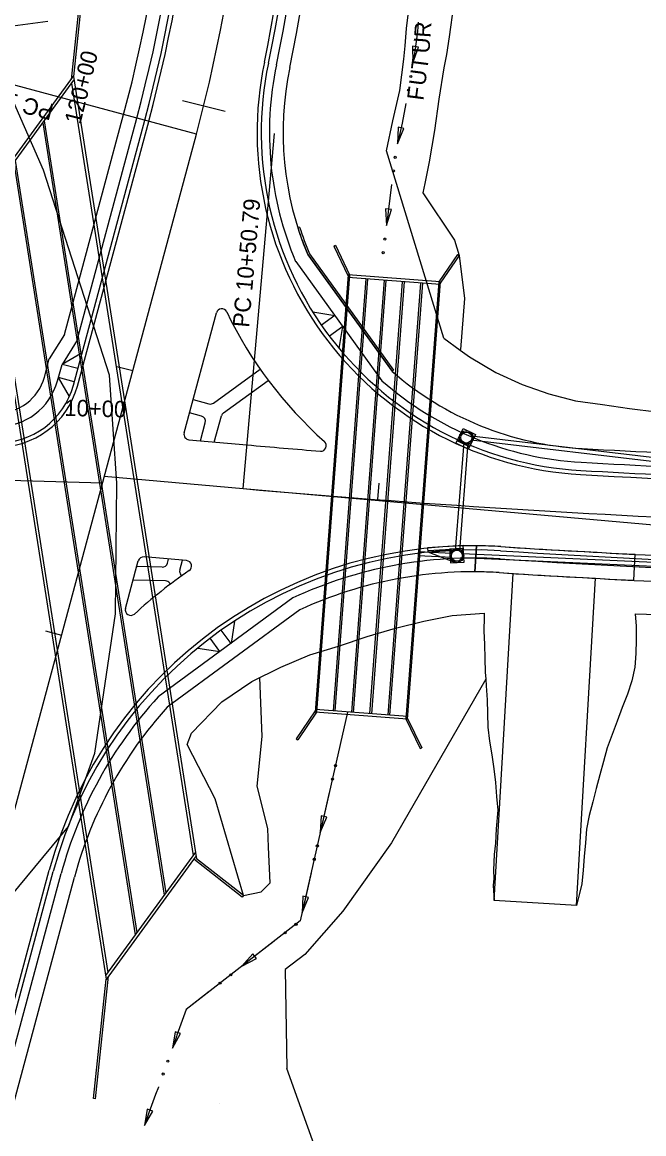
# Model space of a CAD drawing. Extents: x 979959 to 994833, y 1835619 to 1845316.
# Drawn here: x 992703.6 to 992930.2, y 1840438.2 to 1840843.7 of the extents above; entities that cross this region are included whole.
import ezdxf

# ---------------------------------------------------------------- set-up
doc = ezdxf.new("R2010")
doc.units = 0
for name, color, linetype in [('43', 7, 'Continuous'), ('Concrete Walk Type Special', 7, 'Continuous'), ('Future 5 Lane Construction Limits', 7, 'Continuous'), ('R_Drainage', 7, 'Continuous'), ('R_Horz Alg', 7, 'Continuous'), ('R_Horz Alg Annot', 7, 'Continuous'), ('R_Horz Alg Annot_Side Road', 7, 'Continuous'), ('R_Horz Alg Stationing', 7, 'Continuous'), ('R_Proposed Const Limits', 7, 'Continuous'), ('R_Proposed Road', 7, 'Continuous'), ('R_Special Ditch', 7, 'Continuous')]:
    doc.layers.add(name, color=color, linetype=linetype)

msp = doc.modelspace()

# ---------------------------------------------------------------- linework, layer by layer
at = {"layer": '43'}
msp.add_lwpolyline([(992621.79, 1840368.15), (992628.07, 1840405.79), (992643.68, 1840448.4), (992668.29, 1840487.44), (992720.39, 1840550.23), (992730.06, 1840577.03), (992737.54, 1840627.9), (992738.03, 1840675.61), (992735.39, 1840714.93), (992711.35, 1840789.79), (992657.1, 1840913.35), (992616.01, 1840968.75), (992554.37, 1841054.01), (992492.51, 1841112.85), (992422.69, 1841167.63), (992343.9, 1841218.47), (992195.05, 1841300.3), (992123.04, 1841334.73), (992016.5, 1841376.04), (991968.17, 1841403.44), (991911.14, 1841449.18)], dxfattribs=at)
at = {"layer": 'Concrete Walk Type Special'}
for p, q in [((992804.72, 1840768.99), (992804.08, 1840768.79)), ((992807.69, 1840758.94), (992838.45, 1840716.36)), ((992808.28, 1840759.26), (992838.99, 1840716.75)), ((992838.45, 1840716.36), (992838.99, 1840716.75))]:
    msp.add_line(p, q, dxfattribs=at)
for radius, start, end in [(115.46, 197.4965, 202.7083), (114.79, 197.4967, 202.6677)]:
    msp.add_arc((992914.2, 1840803.5), radius, start, end, dxfattribs=at)
at = {"layer": 'Future 5 Lane Construction Limits'}
msp.add_line((992857.31, 1840728.41), (992863.27, 1840724.09), dxfattribs=at)
for points in [[(992857.31, 1840728.41), (992836.38, 1840796.83), (992838.72, 1840807.72), (992841.22, 1840818.81), (992842.71, 1840830.2), (992843.21, 1840835.18), (992843.65, 1840841.45), (992844.98, 1840852.41)], [(992687.9, 1840706.65), (992686, 1840715.67), (992686.07, 1840724.32), (992684.28, 1840732.82), (992685.95, 1840745.38), (992690.25, 1840759.7), (992694.37, 1840773.6), (992696.29, 1840776.06), (992696.29, 1840776.8), (992692.82, 1840786.86), (992689.39, 1840798.23), (992685.6, 1840810), (992682.82, 1840823.66), (992687.22, 1840840.75), (992712.85, 1840844.13)]]:
    msp.add_lwpolyline(points, dxfattribs=at)
at = {"layer": 'R_Drainage'}
for p, q in [((992726.11, 1840867.6), (992721.35, 1840822.85)), ((992726.85, 1840867.52), (992722.23, 1840823.99)), ((992689.4, 1840778.98), (992722.23, 1840824.06)), ((992689.62, 1840777.58), (992722.44, 1840822.65)), ((992722.23, 1840823.99), (992767.11, 1840538.49)), ((992721.57, 1840821.45), (992765.86, 1840539.74)), ((992711.02, 1840806.97), (992755.32, 1840525.26)), ((992711.58, 1840807.74), (992755.87, 1840526.03)), ((992700.48, 1840792.49), (992744.77, 1840510.78)), ((992701.03, 1840793.26), (992745.33, 1840511.55)), ((992689.24, 1840780.01), (992734.13, 1840494.53)), ((992690.27, 1840780.17), (992734.78, 1840497.06)), ((992817.14, 1840762.04), (992817.74, 1840762.33)), ((992817.14, 1840762.04), (992822.41, 1840751.09)), ((992817.74, 1840762.33), (992822.94, 1840751.52)), ((992862.28, 1840758.96), (992855.51, 1840749.05)), ((992862.83, 1840758.59), (992855.98, 1840748.55)), ((992862.28, 1840758.96), (992862.83, 1840758.59)), ((992822.44, 1840751.55), (992810.37, 1840592.01)), ((992822.94, 1840751.52), (992810.87, 1840591.97)), ((992828.85, 1840750.07), (992816.93, 1840592.49)), ((992829.51, 1840750.02), (992817.59, 1840592.44)), ((992855.94, 1840748.02), (992822.37, 1840750.56)), ((992856.01, 1840749.01), (992822.44, 1840751.55)), ((992835.5, 1840749.56), (992823.57, 1840591.98)), ((992836.16, 1840749.51), (992824.24, 1840591.93)), ((992842.14, 1840749.06), (992830.22, 1840591.48)), ((992842.81, 1840749.01), (992830.89, 1840591.43)), ((992848.79, 1840748.56), (992836.87, 1840590.98)), ((992849.46, 1840748.51), (992837.53, 1840590.93)), ((992855.51, 1840749.05), (992843.44, 1840589.51)), ((992856.01, 1840749.01), (992843.94, 1840589.44)), ((992864.31, 1840695.53), (992868.82, 1840693.36)), ((992976.79, 1840679.81), (992867.41, 1840692.72)), ((992864.59, 1840690.4), (992861.45, 1840651.01)), ((992866.09, 1840690.29), (992862.95, 1840650.89)), ((992976.62, 1840678.32), (992867.24, 1840691.23)), ((992860.16, 1840648.44), (992847.94, 1840648.99)), ((992860.23, 1840649.94), (992848.06, 1840650.49)), ((992851.42, 1840650.96), (992864.4, 1840651.75)), ((992851.45, 1840650.47), (992861.16, 1840646.77)), ((992975.3, 1840643.21), (992863.87, 1840648.27)), ((992975.37, 1840644.71), (992863.94, 1840649.77)), ((992859.71, 1840646.46), (992864.7, 1840646.76)), ((992810.41, 1840592.48), (992803.47, 1840582.31)), ((992810.87, 1840591.97), (992804.02, 1840581.93)), ((992843.94, 1840589.47), (992810.37, 1840592.01)), ((992844.02, 1840590.47), (992810.45, 1840593.01)), ((992843.44, 1840589.51), (992848.64, 1840578.69)), ((992843.98, 1840589.94), (992849.24, 1840578.98)), ((992803.47, 1840582.31), (992804.02, 1840581.93)), ((992848.64, 1840578.69), (992849.24, 1840578.98)), ((992766.73, 1840540.93), (992733.91, 1840495.87)), ((992766.95, 1840539.54), (992734.12, 1840494.46)), ((992783.8, 1840524.47), (992766.08, 1840538.35)), ((992784.26, 1840525.06), (992767.11, 1840538.49)), ((992784.26, 1840525.06), (992783.8, 1840524.47)), ((992729.5, 1840451), (992734.13, 1840494.53)), ((992730.25, 1840450.92), (992735, 1840495.67)), ((992730.25, 1840450.92), (992729.5, 1840451)), ((992775.45, 1840449.22), (992775.45, 1840449.22))]:
    msp.add_line(p, q, dxfattribs=at)
for points in [[(992864.31, 1840695.53), (992868.82, 1840693.36), (992866.66, 1840688.86), (992862.15, 1840691.02)], [(992862.37, 1840691.47), (992866.87, 1840689.31), (992866.22, 1840687.96), (992861.72, 1840690.12)], [(992851.45, 1840650.47), (992864.43, 1840651.25), (992864.33, 1840652.75), (992851.36, 1840651.96)], [(992859.71, 1840646.46), (992864.7, 1840646.76), (992864.4, 1840651.75), (992859.4, 1840651.45)]]:
    msp.add_lwpolyline(points, close=True, dxfattribs=at)
for centre, radius in [((992865.49, 1840692.19), 2.5), ((992865.49, 1840692.19), 2.5), ((992865.49, 1840692.19), 2), ((992865.49, 1840692.19), 2), ((992862.05, 1840649.1), 2.5), ((992862.05, 1840649.1), 2.5), ((992862.05, 1840649.1), 2), ((992862.05, 1840649.1), 2)]:
    msp.add_circle(centre, radius, dxfattribs=at)
at = {"layer": 'R_Horz Alg'}
for p, q in [((992538.36, 1839953.12), (992767.08, 1840802.89)), ((992432.96, 1840683.91), (992732.85, 1840675.72)), ((992733.48, 1840678.07), (992784.07, 1840673.58))]:
    msp.add_line(p, q, dxfattribs=at)
for centre, radius, start, end in [((992240.16, 1840944.72), 545.67, 344.9354, 28.1934), ((993121.27, 1844478.39), 3819.72, 264.93538, 270.7131)]:
    msp.add_arc(centre, radius, start, end, dxfattribs=at)
at = {"layer": 'R_Horz Alg Annot'}
for points in [[(992767.08, 1840802.89), (992641.55, 1840836.68)], [(992784.07, 1840673.58), (992795.55, 1840803.08)]]:
    msp.add_lwpolyline(points, dxfattribs=at)
at = {"layer": 'R_Horz Alg Annot_Side Road'}
msp.add_line((992784.07, 1840673.58), (992976.07, 1840656.57), dxfattribs=at)
at = {"layer": 'R_Horz Alg Stationing'}
for points in [[(992761.99, 1840815.14), (992777.52, 1840811.28)], [(992738.07, 1840718.18), (992743.86, 1840716.62)], [(992833.57, 1840675.54), (992833.12, 1840669.55)], [(992712.08, 1840621.62), (992717.87, 1840620.06)]]:
    msp.add_lwpolyline(points, dxfattribs=at)
at = {"layer": 'R_Proposed Const Limits'}
for p, q in [((992791.05, 1840583.1), (992790.25, 1840604.68)), ((992789.23, 1840565), (992791.05, 1840583.1)), ((992793.11, 1840549.59), (992789.23, 1840565)), ((992793.41, 1840542.76), (992793.11, 1840549.59))]:
    msp.add_line(p, q, dxfattribs=at)
for points in [[(992861.51, 1840854.96), (992860.86, 1840849.79), (992859.23, 1840838.39), (992858.21, 1840831.96), (992857.29, 1840827.05), (992855.45, 1840815.67), (992853.94, 1840804.2), (992851.92, 1840792.81), (992850.36, 1840784.95), (992849.68, 1840781.45), (992861.15, 1840764.16), (992862.83, 1840758.59), (992864.89, 1840742.98), (992863.34, 1840724.35), (992863.27, 1840724.09)], [(992863.27, 1840724.09), (992866.71, 1840721.6), (992876.22, 1840715.94), (992885.84, 1840711.57), (992895.54, 1840708.19), (992905.3, 1840705.65), (992915.13, 1840704.3), (992924.96, 1840702.78), (992934.81, 1840701.59), (992944.65, 1840700.02), (992954.48, 1840698.12), (992964.32, 1840696.31), (992974.16, 1840694.51), (992984.03, 1840693), (992992.21, 1840692.41)], [(992763.74, 1840580.21), (992765.33, 1840584.32), (992776.39, 1840595.79), (992787.26, 1840603.24), (992797.9, 1840608.38), (992808.47, 1840612.93), (992818.9, 1840616.03), (992829.34, 1840619.57), (992839.72, 1840622.62), (992850.05, 1840625.24), (992860.32, 1840627.26), (992872.02, 1840628.07)], [(992872.02, 1840628.07), (992872.01, 1840626.65), (992871.92, 1840621.65), (992872.08, 1840616.63), (992872.29, 1840611.61), (992872.38, 1840606.59), (992872.57, 1840604.08)], [(992927.11, 1840627.82), (992927.45, 1840623.42), (992927.47, 1840618.41), (992927.25, 1840613.41), (992926.96, 1840608.42), (992925.87, 1840603.47), (992924.22, 1840598.56), (992922.36, 1840593.66), (992920.51, 1840588.76), (992918.71, 1840583.86), (992916.91, 1840578.95), (992915.47, 1840574.03), (992914.17, 1840569.1), (992912.87, 1840564.16), (992911.57, 1840559.23), (992910.27, 1840554.3), (992909.36, 1840549.34), (992908.9, 1840544.36), (992908.52, 1840539.38), (992908.13, 1840534.39), (992907.58, 1840529.41), (992906.76, 1840525.89), (992905.62, 1840521.51)], [(992927.11, 1840627.82), (992931.17, 1840627.74), (992941.26, 1840627.5), (992951.35, 1840627.35), (992961.46, 1840627.36), (992971.55, 1840627.33), (992981.65, 1840627.24), (992987.3, 1840627.29)], [(992872.57, 1840604.08), (992838.27, 1840544.34), (992820.46, 1840519.39), (992806.66, 1840503.55), (992799.41, 1840498.08), (992800.06, 1840462.04)], [(992872.57, 1840604.08), (992872.75, 1840601.56), (992873.12, 1840596.53), (992873.19, 1840591.52), (992873.28, 1840586.51), (992873.95, 1840581.46), (992874.77, 1840576.4), (992875.57, 1840571.35), (992876.14, 1840566.31), (992876.55, 1840561.27), (992876.95, 1840556.24), (992876.35, 1840549.49), (992876.19, 1840544.24), (992875.68, 1840540.01)], [(992784.26, 1840525.06), (992773.93, 1840560.38), (992763.74, 1840580.21)], [(992784.26, 1840525.06), (992790.64, 1840526.41), (992793.97, 1840529.7), (992793.41, 1840542.76)], [(992875.68, 1840540.01), (992875.39, 1840534.35), (992875.55, 1840531.28), (992875.25, 1840528.79), (992875.67, 1840523.26)], [(992811.82, 1840429.08), (992800.06, 1840462.04)]]:
    msp.add_lwpolyline(points, dxfattribs=at)
at = {"layer": 'R_Proposed Road'}
for p, q in [((992718.93, 1840729.79), (992740.53, 1840810.04)), ((992722.25, 1840711.37), (992748.25, 1840807.96)), ((992723.56, 1840727.78), (992745.35, 1840808.74)), ((992723.7, 1840710.98), (992749.7, 1840807.57)), ((992807.65, 1840758.91), (992838.42, 1840716.34)), ((992803.27, 1840756.45), (992834.7, 1840712.95)), ((992762.6, 1840693.91), (992774.39, 1840737.7)), ((992809.49, 1840738.02), (992817.52, 1840736.72)), ((992821.57, 1840739.65), (992824.5, 1840735.6)), ((992817.52, 1840736.72), (992812.65, 1840733.21)), ((992718.93, 1840729.79), (992713.43, 1840720.91)), ((992820.45, 1840732.67), (992815.58, 1840729.16)), ((992819.15, 1840724.64), (992820.45, 1840732.67)), ((992723.56, 1840727.78), (992718.07, 1840718.91)), ((992711.63, 1840714.23), (992713.43, 1840720.91)), ((992725.42, 1840723.14), (992718.07, 1840718.91)), ((992716.46, 1840712.93), (992718.07, 1840718.91)), ((992723.86, 1840717.35), (992718.07, 1840718.91)), ((992773.33, 1840704.8), (992790.36, 1840717.1)), ((992722.56, 1840712.52), (992716.77, 1840714.08)), ((992720.76, 1840707.15), (992716.77, 1840714.08)), ((992776.95, 1840701.24), (992793.29, 1840713.05)), ((992765.87, 1840706.04), (992771.64, 1840704.49)), ((992768.91, 1840700.04), (992764.57, 1840701.21)), ((992768.56, 1840691.02), (992770.32, 1840697.59)), ((992773.61, 1840690.57), (992776.19, 1840700.14)), ((992764.36, 1840691.39), (992785.48, 1840689.52)), ((992868.64, 1840643.21), (992869.2, 1840652.71)), ((992869.2, 1840652.71), (992868.64, 1840643.21)), ((992763.51, 1840647.3), (992747.99, 1840648.67)), ((992756.54, 1840646.39), (992756.94, 1840647.88)), ((992926.56, 1840640.11), (992927.11, 1840649.59)), ((992926.56, 1840640.11), (992927.11, 1840649.59)), ((992741.21, 1840629.81), (992745.89, 1840647.2)), ((992745.34, 1840645.17), (992745.44, 1840645.16)), ((992754.56, 1840644.91), (992745.34, 1840645.17)), ((992761.02, 1840643.79), (992762, 1840647.43)), ((992755.79, 1840639.88), (992744, 1840640.2)), ((992761.63, 1840641.68), (992761.34, 1840642.08)), ((992875.67, 1840523.26), (992882.63, 1840642.59)), ((992905.62, 1840521.51), (992912.58, 1840640.84)), ((992757.6, 1840638.72), (992757.35, 1840639.06)), ((992802.25, 1840633.66), (992753.09, 1840597.56)), ((992804.81, 1840629.34), (992756.46, 1840593.83)), ((992780.93, 1840625.2), (992779.69, 1840617.09)), ((992779.69, 1840617.09), (992776.14, 1840621.93)), ((992775.66, 1840614.13), (992772.11, 1840618.97)), ((992767.55, 1840615.38), (992775.66, 1840614.13)), ((992555.74, 1839948.44), (992713.43, 1840534.3)), ((992557.19, 1839948.05), (992714.88, 1840533.91)), ((992560.08, 1839947.27), (992717.77, 1840533.13)), ((992564.91, 1839945.97), (992722.6, 1840531.83)), ((992905.62, 1840521.51), (992875.67, 1840523.26))]:
    msp.add_line(p, q, dxfattribs=at)
for centre, radius, start, end in [((992240.16, 1840944.72), 565.17, 348.1671, 28.1934), ((992240.16, 1840944.72), 568.17, 348.1671, 28.1934), ((992240.16, 1840944.72), 573.17, 348.16715, 28.19343), ((992240.16, 1840944.72), 563.67, 348.1671, 28.1934), ((992240.16, 1840944.72), 523.17, 344.9354, 28.1934), ((992240.16, 1840944.72), 526.17, 344.9354, 28.1934), ((992240.16, 1840944.72), 527.67, 344.9354, 28.1934), ((992240.16, 1840944.72), 518.17, 344.9354, 28.1934), ((992914.2, 1840803.5), 125, 168.1671, 266.7749), ((992914.2, 1840803.5), 123.5, 168.1671, 266.7749), ((992914.2, 1840803.5), 120.5, 168.1671, 202.9851), ((992914.2, 1840803.5), 115.5, 168.1671, 202.7083), ((992776.32, 1840737.18), 2, 25.6869, 164.9354), ((992914.2, 1840803.5), 151, 205.6869, 228.317), ((992694.73, 1840718.77), 22.5, 268.4354, 344.9354), ((992694.73, 1840718.77), 17.5, 268.4354, 344.9354), ((992914.2, 1840803.5), 120.5, 228.717, 266.7749), ((992914.2, 1840803.5), 115.5, 228.9937, 266.7749), ((992694.73, 1840718.77), 30, 268.4354, 344.9354), ((992694.73, 1840718.77), 28.5, 268.4354, 344.9354), ((992772.16, 1840706.42), 2, 254.9354, 305.851), ((992778.12, 1840699.62), 2, 125.851, 164.9354), ((992768.39, 1840698.11), 2, 344.9354, 74.9354), ((992764.53, 1840693.39), 2, 164.9354, 264.9354), ((993121.27, 1844478.39), 3803.72, 264.93538, 265.34065), ((992812.45, 1840689.23), 2, 265.3407, 48.317), ((993121.27, 1844478.39), 3796.22, 266.77491, 268.67602), ((993121.27, 1844478.39), 3801.22, 266.77491, 268.67602), ((993121.27, 1844478.39), 3805.72, 266.77491, 269.7236), ((993121.27, 1844478.39), 3804.22, 266.77491, 268.6736), ((992867.93, 1840492.71), 160, 86.363, 164.9354), ((992867.93, 1840492.71), 160, 86.363, 89.5459), ((993121.27, 1844478.39), 3833.72, 266.36298, 269.7236), ((993121.27, 1844478.39), 3833.72, 266.36298, 267.09702), ((992867.93, 1840492.71), 158.5, 86.363, 164.9354), ((992747.82, 1840646.68), 2, 84.9354, 164.9354), ((992867.93, 1840492.71), 155.5, 86.363, 114.9826), ((993121.27, 1844478.39), 3838.22, 266.36298, 269.67514), ((993121.27, 1844478.39), 3835.22, 266.36298, 269.58197), ((992754.61, 1840646.91), 2, 268.4354, 344.9354), ((992762.95, 1840643.27), 2, 164.9354, 216.2926), ((992763.33, 1840645.3), 2, 304.4306, 84.9354), ((992867.93, 1840492.71), 183, 124.4306, 132.4196), ((992755.74, 1840637.88), 2, 36.2926, 88.4354), ((992867.93, 1840492.71), 150.5, 86.363, 114.7957), ((992867.93, 1840492.71), 150.5, 86.363, 89.7281), ((993121.27, 1844478.39), 3843.22, 266.36298, 269.7236), ((993121.27, 1844478.39), 3843.22, 266.36298, 267.09595), ((992743.14, 1840629.29), 2, 164.9354, 312.4196), ((992867.93, 1840492.71), 155.5, 137.6025, 164.9354), ((992867.93, 1840492.71), 150.5, 137.7895, 164.9354)]:
    msp.add_arc(centre, radius, start, end, dxfattribs=at)
at = {"layer": 'R_Special Ditch'}
for p, q in [((992848.02, 1840834.63), (992845.93, 1840834.95)), ((992845.93, 1840834.95), (992846.05, 1840828.86)), ((992846.05, 1840828.86), (992848.02, 1840834.63)), ((992840.65, 1840805.45), (992840.43, 1840799.36)), ((992840.43, 1840799.36), (992842.72, 1840805)), ((992842.72, 1840805), (992840.65, 1840805.45)), ((992838.18, 1840775.43), (992836.08, 1840775.69)), ((992836.08, 1840775.69), (992836.38, 1840769.61)), ((992836.38, 1840769.61), (992838.18, 1840775.43)), ((992812.52, 1840554.17), (992812.23, 1840548.08)), ((992812.23, 1840548.08), (992814.58, 1840553.7)), ((992814.58, 1840553.7), (992812.52, 1840554.17)), ((992805.91, 1840524.86), (992805.62, 1840518.78)), ((992805.62, 1840518.78), (992807.97, 1840524.4)), ((992807.97, 1840524.4), (992805.91, 1840524.86)), ((992787.69, 1840503.8), (992783.59, 1840499.28)), ((992783.59, 1840499.28), (992788.98, 1840502.12)), ((992788.98, 1840502.12), (992787.69, 1840503.8)), ((992759.32, 1840475.42), (992758.31, 1840469.42)), ((992758.31, 1840469.42), (992761.32, 1840474.71)), ((992761.32, 1840474.71), (992759.32, 1840475.42)), ((992749.16, 1840447.17), (992748.09, 1840441.17)), ((992748.09, 1840441.17), (992751.15, 1840446.44)), ((992751.15, 1840446.44), (992749.16, 1840447.17))]:
    msp.add_line(p, q, dxfattribs=at)
for points in [[(992847.99, 1840843.73), (992847.64, 1840840.38), (992846.86, 1840834.03), (992846.1, 1840829.18), (992846.05, 1840828.86)], [(992843.43, 1840814.05), (992842.05, 1840806.92), (992840.43, 1840799.36)], [(992843.44, 1840814.09), (992843.43, 1840814.05)], [(992838.25, 1840784.49), (992836.38, 1840769.61)], [(992838.25, 1840784.53), (992838.25, 1840784.49)], [(992822.14, 1840592.02), (992804.96, 1840515.85), (992763.31, 1840483.56)], [(992815.53, 1840562.71), (992812.23, 1840548.08)], [(992815.54, 1840562.75), (992815.53, 1840562.71)], [(992808.92, 1840533.41), (992805.62, 1840518.78)], [(992808.93, 1840533.45), (992808.92, 1840533.41)], [(992795.45, 1840508.48), (992783.59, 1840499.28)], [(992795.48, 1840508.5), (992795.45, 1840508.48)], [(992771.71, 1840490.07), (992763.31, 1840483.56)], [(992771.74, 1840490.09), (992771.71, 1840490.07)], [(992763.31, 1840483.56), (992759.97, 1840474.1), (992759.83, 1840473.68), (992758.31, 1840469.42)], [(992753.23, 1840455.26), (992753.21, 1840455.21), (992752.22, 1840452.48), (992749.78, 1840445.78), (992748.09, 1840441.17)], [(992753.24, 1840455.3), (992753.23, 1840455.26)]]:
    msp.add_lwpolyline(points, dxfattribs=at)
for centre in [(992845.24, 1840823.92), (992844.39, 1840818.98), (992839.53, 1840794.44), (992838.91, 1840789.47), (992835.79, 1840764.63), (992835.17, 1840759.66), (992817.77, 1840572.49), (992816.67, 1840567.6), (992811.16, 1840543.19), (992810.06, 1840538.3), (992803.4, 1840514.59), (992799.44, 1840511.52), (992779.66, 1840496.19), (992775.7, 1840493.12), (992756.66, 1840464.69), (992754.96, 1840459.98)]:
    msp.add_circle(centre, 0.375, dxfattribs=at)

# ---------------------------------------------------------------- texts
at = {"layer": 'Future 5 Lane Construction Limits'}
for s, rotation, p in [('R', 85.9705, (992852.43, 1840837.95)), ('U', 85.9705, (992852.02, 1840832.2)), ('T', 82.5701, (992851.24, 1840826.03)), ('U', 82.5701, (992850.5, 1840820.32)), ('F', 82.5701, (992849.8, 1840814.98))]:
    msp.add_text(s, height=6, rotation=rotation, dxfattribs=at).set_placement(p)
at = {"layer": 'R_Horz Alg Annot'}
for s, rotation, p in [('PC 119+89.34', 164.9354, (992715.48, 1840813.67)), ('PC 10+50.79', 84.9354, (992786.25, 1840732.19))]:
    msp.add_text(s, height=6, rotation=rotation, dxfattribs=at).set_placement(p)
at = {"layer": 'R_Horz Alg Stationing'}
for s, rotation, p in [('120+00', 76.0547, (992724.74, 1840806.21)), ('10+00', 358.4354, (992718.87, 1840700.11))]:
    msp.add_text(s, height=6, rotation=rotation, dxfattribs=at).set_placement(p)

doc.saveas('drawing.dxf')
